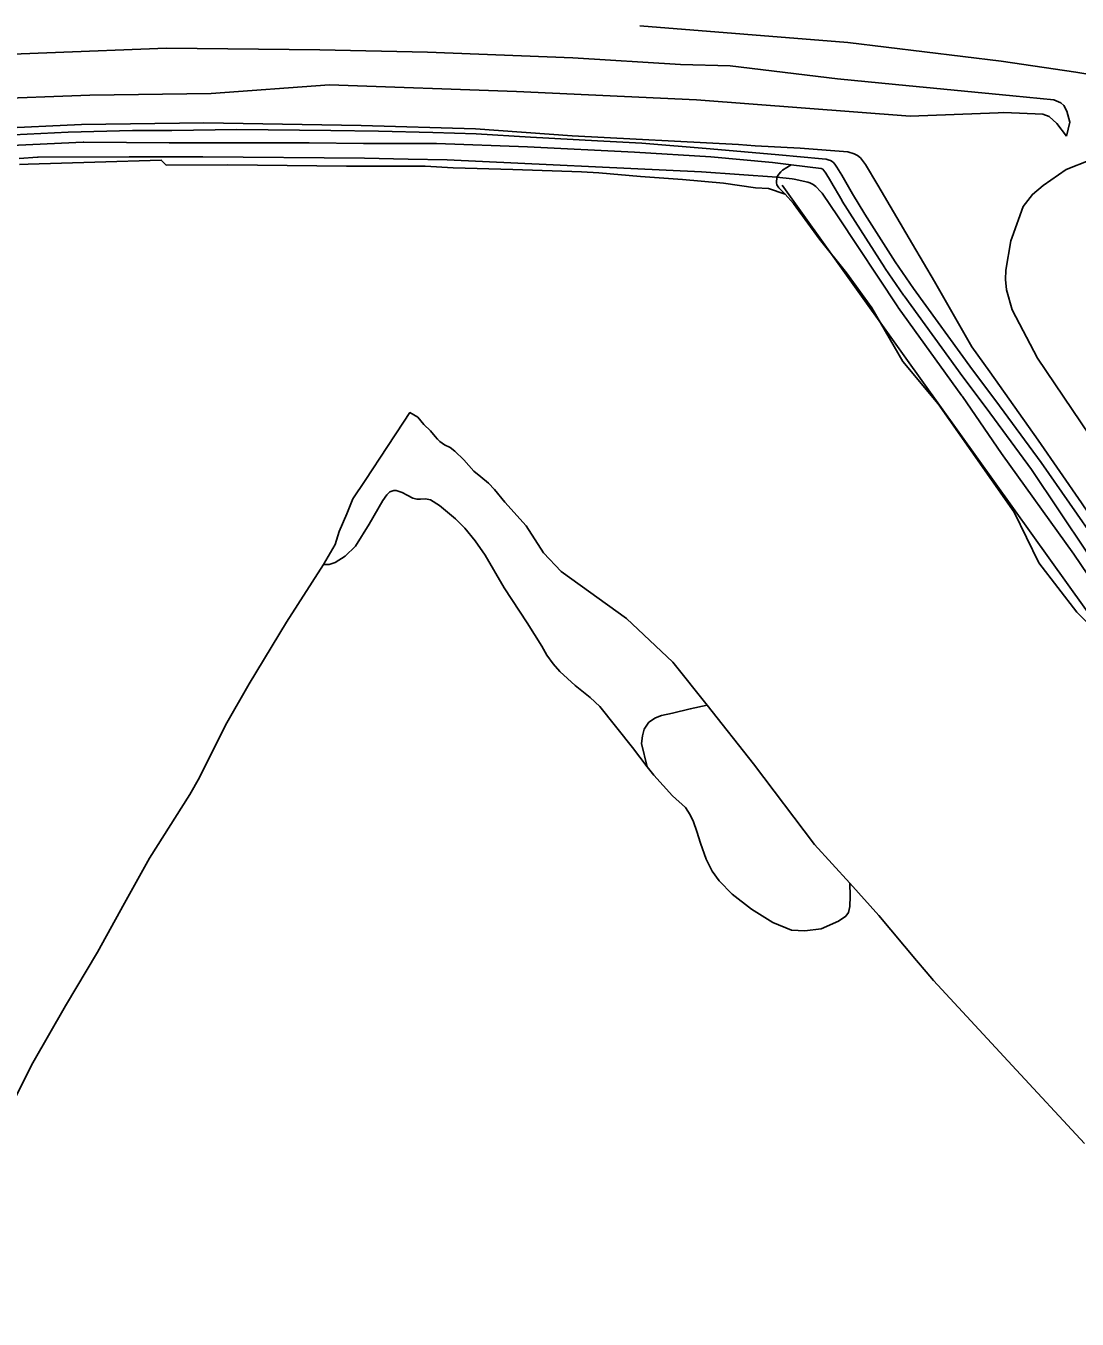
# Model space of a CAD drawing. Extents: x 135990 to 139000, y 393500 to 396000.
# Drawn here: x 136987.7 to 137074.5, y 395893.2 to 396000 of the extents above; entities that cross this region are included whole.
import ezdxf

# ---------------------------------------------------------------- set-up
doc = ezdxf.new("R2010")
doc.units = 0
for name, color, linetype in [('gg-afsc-lijn draadraster', 7, 'Continuous'), ('gg-knt-BGT kruinlijn', 7, 'Continuous'), ('gx-grn-maaiveld', 7, 'Continuous')]:
    doc.layers.add(name, color=color, linetype=linetype)

msp = doc.modelspace()

# ---------------------------------------------------------------- linework, layer by layer
at = {"layer": 'gg-afsc-lijn draadraster'}
msp.add_lwpolyline([(137093.456, 395926.734), (137079.748, 395945.482), (137060.233, 395972.749), (137050.155, 395986.831)], dxfattribs=at)
at = {"layer": 'gg-knt-BGT kruinlijn'}
msp.add_lwpolyline([(137073.638, 395990.893), (137073.918, 395992.032), (137073.677, 395992.964), (137073.43, 395993.41), (137073.159, 395993.649), (137072.603, 395993.882), (137069.214, 395994.219), (137059.506, 395995.169), (137054.709, 395995.621), (137045.842, 395996.698), (137041.736, 395996.799), (137032.859, 395997.356), (137020.844, 395997.839), (137011.95, 395998.022), (136999.272, 395998.17), (136979.47, 395997.395), (136959.106, 395995.944)], dxfattribs=at)
at = {"layer": 'gx-grn-maaiveld'}
for points in [[(137038.377, 396000), (137055.563, 395998.635), (137068.228, 395997.091), (137074.401, 395996.168), (137081.436, 395995.016)], [(136984.018, 395993.934), (136992.951, 395994.278), (137002.979, 395994.408), (137012.742, 395995.12), (137028.203, 395994.569), (137043.059, 395993.887), (137060.732, 395992.528), (137067.983, 395992.826), (137068.465, 395992.846), (137071.695, 395992.705), (137072.216, 395992.502), (137072.851, 395991.932), (137073.638, 395990.893)], [(136985.144, 395991.532), (136992.25, 395991.86), (137002.356, 395991.99), (137015.353, 395991.779), (137024.813, 395991.484), (137032.792, 395990.923), (137046.532, 395990.188), (137047.929, 395990.103), (137051.622, 395989.892), (137055.567, 395989.588), (137056.099, 395989.439), (137056.36, 395989.288), (137056.611, 395989.088), (137057.04, 395988.552), (137058.047, 395986.838), (137060.921, 395981.966), (137062.742, 395978.89), (137065.826, 395973.498), (137067.303, 395971.413), (137071.293, 395965.783), (137074.874, 395960.6), (137080.281, 395952.646), (137084.959, 395945.774), (137089.422, 395939.559)], [(136985.493, 395990.955), (136991.173, 395991.218), (136996.47, 395991.362), (136999.735, 395991.36), (137005.108, 395991.438), (137012.859, 395991.352), (137016.802, 395991.301), (137021.286, 395991.19), (137024.862, 395991.081), (137029.358, 395990.813), (137034.893, 395990.502), (137038.543, 395990.31), (137044.202, 395989.851), (137049.864, 395989.352), (137053.448, 395989.002), (137053.77, 395988.98), (137054.027, 395988.919), (137054.134, 395988.875), (137054.274, 395988.795), (137054.409, 395988.676), (137054.554, 395988.498), (137054.67, 395988.339), (137055.065, 395987.674), (137055.967, 395986.117), (137056.972, 395984.454), (137059.481, 395980.52), (137060.998, 395978.312), (137065.874, 395971.583), (137067.804, 395969.017), (137071.535, 395963.937), (137076.233, 395957.222)], [(137050.895, 395988.524), (137049.343, 395988.714), (137044.245, 395989.192), (137037.96, 395989.573), (137029.097, 395990.007), (137021.578, 395990.279), (137018.412, 395990.284), (137015.564, 395990.288), (137011.057, 395990.342), (136999.514, 395990.33), (136992.444, 395990.388), (136992.389, 395990.387), (136980.498, 395989.833)], [(137049.712, 395987.507), (137043.497, 395987.948), (137022.469, 395988.943), (137019.238, 395989.001), (137015.652, 395989.065), (137002.276, 395989.173), (136996.189, 395989.18), (136988.686, 395989.157), (136988.631, 395989.156), (136987.109, 395989.05)], [(137050.386, 395986.096), (137049.017, 395986.577), (137047.951, 395986.616), (137045.313, 395987.009), (137041.913, 395987.296), (137038.433, 395987.562), (137034.997, 395987.856), (137033.576, 395987.937), (137027.892, 395988.133), (137022.959, 395988.284), (137020.648, 395988.411), (137019.377, 395988.411), (137014.164, 395988.41), (137004.345, 395988.533), (136999.269, 395988.491), (136998.857, 395988.909), (136993.35, 395988.745), (136987.845, 395988.577), (136987.129, 395988.556)], [(137083.878, 395989.691), (137082.994, 395989.688), (137078.29, 395989.407), (137075.574, 395988.913), (137073.625, 395988.123), (137071.723, 395986.801), (137070.819, 395986.074), (137070.055, 395985.084), (137069.147, 395982.531), (137069.047, 395982.251), (137068.631, 395979.811), (137068.598, 395979.036), (137068.676, 395978.191), (137069.143, 395976.54), (137071.257, 395972.562), (137079.152, 395960.852), (137088.046, 395947.582), (137096.891, 395934.943), (137108.65, 395920.388), (137130.328, 395893.164)], [(137049.712, 395987.507), (137049.874, 395987.762), (137050.028, 395987.935), (137050.176, 395988.076), (137050.895, 395988.524)], [(137075.32, 395956.522), (137070.739, 395963.352), (137066.993, 395968.452), (137065.074, 395971.003), (137060.218, 395977.703), (137060.183, 395977.752), (137058.666, 395979.96), (137058.633, 395980.01), (137056.188, 395983.846), (137055.119, 395985.523), (137055.077, 395985.593), (137054.171, 395987.146), (137054.145, 395987.191), (137053.747, 395987.845), (137053.704, 395987.91), (137053.573, 395988.089), (137053.54, 395988.13), (137053.5, 395988.164), (137053.365, 395988.22), (137050.895, 395988.524)], [(137049.712, 395987.507), (137049.668, 395987.044), (137049.714, 395986.879), (137049.766, 395986.779), (137049.882, 395986.609), (137050.386, 395986.096)], [(137092.767, 395929.748), (137091.144, 395931.891), (137086.196, 395939.01), (137079.983, 395947.905), (137074.254, 395956.346), (137068.277, 395964.665), (137065.04, 395969.391), (137065.003, 395969.444), (137059.729, 395976.736), (137059.696, 395976.785), (137054.773, 395984.231), (137053.44, 395986.167), (137053.341, 395986.29), (137052.921, 395986.73), (137052.7, 395986.904), (137052.594, 395986.958), (137052.443, 395987.023), (137052.274, 395987.079), (137051.128, 395987.346), (137050.978, 395987.369), (137049.712, 395987.507)], [(137050.386, 395986.096), (137051.091, 395985.317), (137053.232, 395982.368), (137055.473, 395979.607), (137057.549, 395976.709), (137060.127, 395972.284), (137063.043, 395968.776), (137065.757, 395964.889), (137069.32, 395959.822), (137071.354, 395955.637), (137074.485, 395951.557), (137076.963, 395949.068), (137078.647, 395946.438), (137079.719, 395944.984), (137080.412, 395943.963), (137080.928, 395943.235), (137081.521, 395942.518), (137083.349, 395940.26), (137086.244, 395936.553), (137088.013, 395933.923), (137090.988, 395929.859), (137091.606, 395929.025)], [(137012.266, 395955.517), (137013.218, 395957.156), (137013.549, 395958.227), (137014.172, 395959.702), (137014.692, 395960.941), (137015.697, 395962.448), (137017.537, 395965.247), (137018.858, 395967.264), (137019.393, 395968.06), (137020.055, 395967.674), (137020.542, 395967.056), (137021.095, 395966.557), (137021.479, 395966.091), (137021.662, 395965.862), (137021.869, 395965.653), (137022.047, 395965.524), (137022.253, 395965.39), (137022.71, 395965.17), (137023.117, 395964.858), (137023.859, 395964.151), (137024.684, 395963.21), (137025.261, 395962.749), (137025.892, 395962.228), (137026.385, 395961.693), (137027.223, 395960.649), (137029.007, 395958.7), (137030.431, 395956.474), (137031.89, 395954.914), (137037.296, 395951.047), (137041.102, 395947.442), (137043.961, 395943.897)], [(137038.982, 395938.794), (137037.796, 395940.374), (137035.079, 395943.773), (137034.297, 395944.512), (137033.045, 395945.504), (137031.78, 395946.652), (137031.233, 395947.295), (137030.713, 395948.008), (137030.294, 395948.754), (137029.086, 395950.692), (137027.178, 395953.579), (137025.601, 395956.265), (137024.777, 395957.465), (137023.932, 395958.5), (137023.147, 395959.281), (137021.845, 395960.387), (137021.097, 395960.846), (137020.68, 395960.921), (137020.267, 395960.9), (137019.952, 395960.909), (137019.622, 395960.982), (137019.177, 395961.242), (137018.747, 395961.439), (137018.259, 395961.609), (137018.075, 395961.609), (137017.734, 395961.493), (137017.486, 395961.265), (137017.168, 395960.794), (137016.03, 395958.827), (137014.895, 395957.032), (137014.039, 395956.196), (137013.215, 395955.657), (137012.731, 395955.504), (137012.266, 395955.517)], [(136979.37, 395898.178), (136982.082, 395903.02), (136984.654, 395907.609), (136986.852, 395911.619), (136988.247, 395914.33), (136990.943, 395919.035), (136993.579, 395923.466), (136995.805, 395927.52), (136997.893, 395931.232), (137001.22, 395936.497), (137002.01, 395937.909), (137004.161, 395942.234), (137006.115, 395945.638), (137009.205, 395950.753), (137012.266, 395955.517)], [(137038.982, 395938.794), (137038.524, 395940.723), (137038.6, 395941.351), (137038.749, 395941.914), (137039.139, 395942.476), (137039.689, 395942.843), (137040.182, 395943.028), (137041.076, 395943.228), (137042.548, 395943.569), (137043.961, 395943.897)], [(137055.747, 395929.191), (137052.811, 395932.38), (137047.775, 395939.028), (137043.961, 395943.897)], [(137055.747, 395929.191), (137055.765, 395928.109), (137055.726, 395927.239), (137055.622, 395926.766), (137055.404, 395926.444), (137054.801, 395926.033), (137053.369, 395925.415), (137052.016, 395925.23), (137050.909, 395925.306), (137049.372, 395925.931), (137047.611, 395927.04), (137046.015, 395928.269), (137044.957, 395929.381), (137044.373, 395930.168), (137043.867, 395931.167), (137043.407, 395932.481), (137043.108, 395933.444), (137042.81, 395934.246), (137042.542, 395934.827), (137042.166, 395935.417), (137041.093, 395936.404), (137039.557, 395938.09), (137038.982, 395938.794)], [(137075.118, 395907.675), (137069.159, 395914.114), (137062.655, 395921.141), (137062.053, 395921.855), (137061.258, 395922.798), (137058.132, 395926.502), (137055.747, 395929.191)]]:
    msp.add_lwpolyline(points, dxfattribs=at)

doc.saveas('drawing.dxf')
